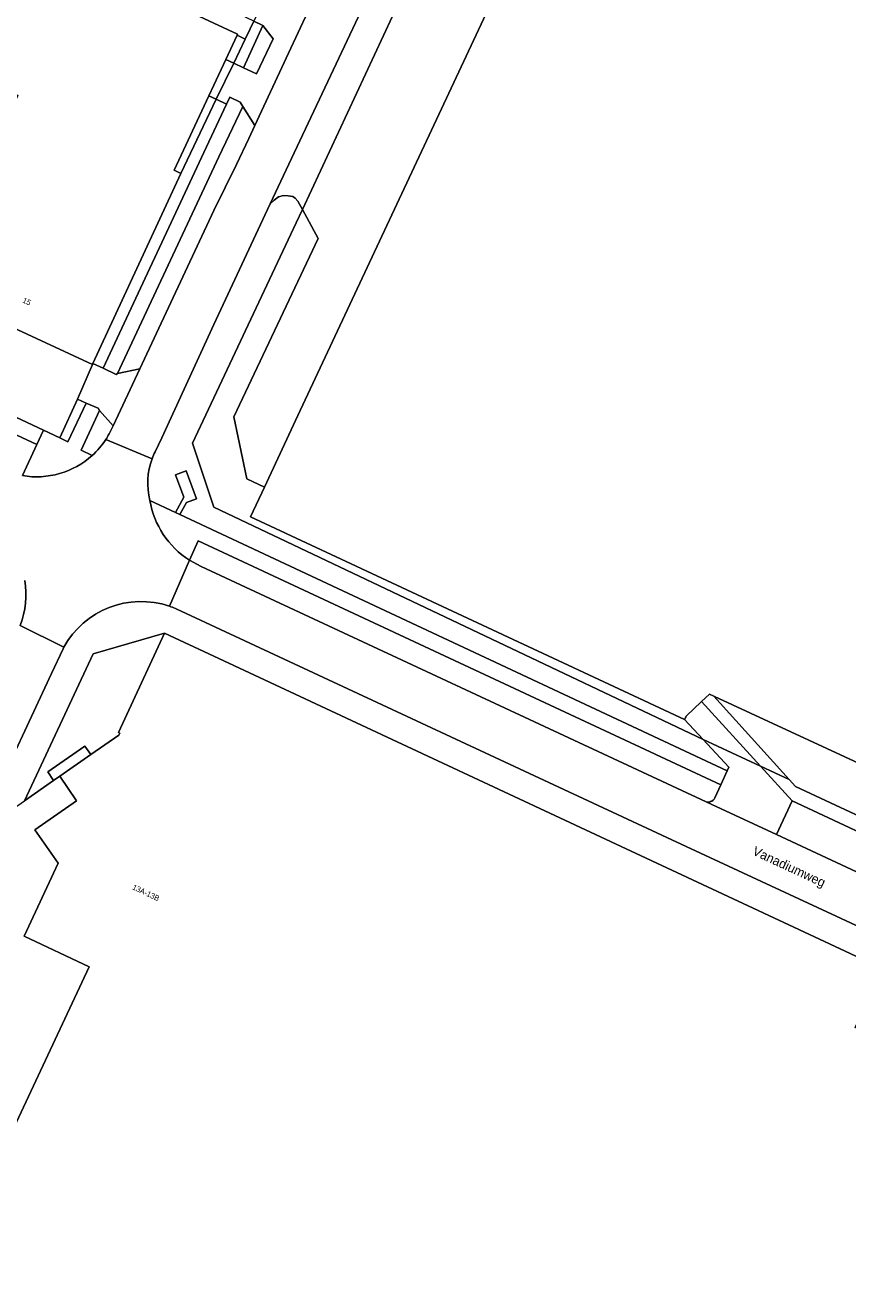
# Model space of a CAD drawing. Header units: metres. Extents: x 151448 to 154749, y 463108 to 465296.
# Tile 347 of 449: x 152975 to 153086, y 464640 to 464811. Entities that reach past the tile are written whole.
import ezdxf
from ezdxf.enums import TextEntityAlignment as Align

# ---------------------------------------------------------------- set-up
doc = ezdxf.new("R2010")
doc.units = ezdxf.units.M
for name, color, linetype, lineweight in [('B-PV-GR-BEPLANTING_CULTUUR_BODEMBEDEKKER-GV', 253, 'Continuous', 9), ('B-PV-OG-BEBOUWING-GV', 1, 'Continuous', 9), ('B-PV-OG-BEBOUWING-T18', 2, 'Continuous', 9), ('B-PV-OG-TERREIN_BEGROEID-GV', 253, 'Continuous', 9), ('B-PV-OG-TERREIN_ERF-GV', 253, 'Continuous', 9), ('B-PV-OG-TOPOGRAFIE-T18', 2, 'Continuous', 9), ('B-PV-VH-GESLOTENVERHARDING_ASFALT-GV', 253, 'Continuous', 9), ('B-PV-VH-OPENVERHARDING_BETONSTRAATSTEEN-GV', 253, 'Continuous', 9), ('B-PV-VH-OPENVERHARDING_TEGEL-GV', 253, 'Continuous', 9)]:
    doc.layers.add(name, color=color, linetype=linetype, lineweight=lineweight)
doc.styles.add('Drong', font='txt', dxfattribs={"height": 1.8})

msp = doc.modelspace()

# ---------------------------------------------------------------- linework, layer by layer
at = {"layer": 'B-PV-GR-BEPLANTING_CULTUUR_BODEMBEDEKKER-GV', "flags": 128}
msp.add_lwpolyline([(152974.142, 464750.395), (152976.095, 464754.598), (152955.197, 464764.308)], dxfattribs=at)
at = {"layer": 'B-PV-OG-BEBOUWING-GV', "flags": 128}
for points in [[(153074.834, 464894.175), (153011.341, 464758.506), (153006.82, 464748.845), (153004.933, 464744.814), (153063.562, 464717.464), (153063.797, 464717.968), (153065.786, 464719.841), (153065.836, 464719.888), (153066.9, 464720.89), (153067.513, 464720.606), (153067.591, 464720.57), (153130.698, 464691.333)], [(153137.813, 464632.035), (153142.863, 464642.89), (153135.692, 464646.265), (153134.421, 464646.863), (153087.857, 464668.481), (153089.609, 464672.241), (153088.578, 464674.936), (153086.595, 464675.869), (153090.316, 464683.778), (153090.157, 464683.852), (153081.77, 464687.773), (153000, 464726.001), (152993.342, 464729.114), (152987.123, 464715.685), (152987.296, 464715.606), (152987.175, 464715.342), (152983.371, 464712.707), (152979.178, 464709.802), (152981.45, 464706.483), (152975.804, 464702.567), (152978.965, 464698.066), (152974.393, 464688.195), (152983.152, 464684.06), (152947.069, 464606.966)]]:
    msp.add_lwpolyline(points, dxfattribs=at)
msp.add_lwpolyline([(153003.121, 464809.862), (153003.186, 464810.002), (153000, 464811.497), (152977.005, 464822.284), (152968.501, 464804.103), (152973.526, 464801.74), (152961.452, 464775.66), (152983.592, 464765.41), (152983.654, 464765.543), (152995.539, 464791.215), (152994.642, 464791.632), (152999.322, 464801.695), (153000, 464803.152), (153001.599, 464806.59)], close=True, dxfattribs=at)
at = {"layer": 'B-PV-OG-TERREIN_BEGROEID-GV', "flags": 128}
for points in [[(152985.049, 464764.899), (152998.653, 464794.026), (153001.697, 464800.558), (153000.308, 464801.223), (152995.539, 464791.215), (152983.654, 464765.543)], [(153003.902, 464800.245), (153000.662, 464793.437), (152986.992, 464764.187), (152990.004, 464764.838), (153000, 464786.225), (153003.049, 464792.403), (153004.706, 464795.927), (153005.537, 464797.696)], [(152981.573, 464760.735), (152979.188, 464755.486), (152980.294, 464754.967), (152982.761, 464760.194)]]:
    msp.add_lwpolyline(points, close=True, dxfattribs=at)
for points in [[(153066.069, 464714.754), (153000, 464746.15), (152997.113, 464754.778), (153011.101, 464784.535), (153011.943, 464786.343), (153011.35, 464787.448), (153010.972, 464787.853), (153010.645, 464788.074), (153010.029, 464788.199), (153009.38, 464788.213), (153008.743, 464788.051), (153008.137, 464787.615), (153007.579, 464787.089), (153007.23, 464786.338), (153000, 464770.801), (152992.973, 464755.488), (152992.053, 464753.618)], [(152986.375, 464757.125), (152984.565, 464759.183), (152982.081, 464753.816), (152983.552, 464753.104)], [(152985.844, 464756.028), (152986.375, 464757.125)], [(152991.344, 464747.05), (152994.828, 464745.418), (152995.956, 464747.491), (152994.83, 464750.494), (152996.25, 464751.026), (152997.665, 464747.249), (152996.284, 464746.783), (152995.419, 464745.142), (153069.309, 464710.537), (153069.522, 464711.021), (153066.069, 464714.754)], [(153067.658, 464706.875), (153068.442, 464708.611), (152997.889, 464741.566), (152996.681, 464738.969), (152998.289, 464738.126), (153066.46, 464706.341)], [(153091.003, 464687.63), (153064.454, 464699.998), (152995.583, 464732.084)], [(152979.727, 464727.205), (152979.622, 464727.009), (152978.067, 464723.67), (152969.592, 464705.581), (152969.785, 464705.616), (152971.9, 464704.719), (152974.423, 464706.481), (152983.711, 464726.309), (152993.342, 464729.114), (153000, 464726.001), (153081.77, 464687.773), (153090.157, 464683.852), (153091.357, 464686.33)]]:
    msp.add_lwpolyline(points, dxfattribs=at)
at = {"layer": 'B-PV-OG-TERREIN_BEGROEID-GV'}
for points in [[(152985.408, 464755.279, 0.0211797), (152985.844, 464756.028)], [(152983.552, 464753.104, 0.0687385), (152985.408, 464755.279)], [(152991.645, 464752.672, 0.151019), (152991.344, 464747.05)], [(152992.053, 464753.618, 0.0277865), (152991.645, 464752.672)], [(152973.857, 464730.163, 0.1270847), (152974.465, 464736.206)], [(152993.982, 464732.758, 0.3632023), (152979.727, 464727.205)], [(152995.583, 464732.084, 0.0363575), (152993.982, 464732.758)], [(153066.46, 464706.341, 0.1892321), (153067.073, 464706.357)], [(153067.073, 464706.357, 0.1985328), (153067.658, 464706.875)]]:
    msp.add_lwpolyline(points, format="xyb", dxfattribs=at)
at = {"layer": 'B-PV-OG-TERREIN_ERF-GV', "flags": 128}
for points in [[(153063.452, 464883.973), (153056.105, 464880.967), (153052.721, 464873.651), (153025.348, 464815.122), (153011.943, 464786.343), (153014.058, 464782.402), (153002.671, 464758.34), (153004.422, 464749.968), (153006.82, 464748.845), (153011.341, 464758.506), (153074.834, 464894.175), (153076.997, 464898.796)], [(153022.316, 464572.056), (153000, 464582.409), (152947.069, 464606.966), (152983.152, 464684.06), (152974.393, 464688.195), (152978.965, 464698.066), (152975.804, 464702.567), (152981.45, 464706.483), (152979.178, 464709.802), (152978.359, 464709.23), (152974.423, 464706.481)]]:
    msp.add_lwpolyline(points, dxfattribs=at)
for points in [[(152975.946, 464825.524), (152949.794, 464770.015), (152949.513, 464769.418), (152955.947, 464766.388), (152976.987, 464756.518), (152979.188, 464755.486), (152981.573, 464760.735), (152983.592, 464765.41), (152961.452, 464775.66), (152973.526, 464801.74), (152968.501, 464804.103), (152977.005, 464822.284), (153000, 464811.497), (153003.186, 464810.002), (153003.121, 464809.862), (153004.227, 464809.357), (153004.879, 464810.732), (153005.375, 464811.779), (153002.845, 464812.973), (153002.78, 464812.829), (153002.561, 464812.933)], [(153002.674, 464806.082), (153004.227, 464809.357), (153003.121, 464809.862), (153001.599, 464806.59)], [(153000.308, 464801.223), (153002.674, 464806.082), (153001.599, 464806.59), (153000, 464803.152), (152999.322, 464801.695)], [(153000.308, 464801.223), (152999.322, 464801.695), (152994.642, 464791.632), (152995.539, 464791.215)], [(153011.101, 464784.535), (152997.113, 464754.778), (153000, 464746.15), (153066.069, 464714.754), (153063.562, 464717.464), (153004.933, 464744.814), (153006.82, 464748.845), (153004.422, 464749.968), (153002.671, 464758.34), (153014.058, 464782.402), (153011.943, 464786.343)], [(152983.371, 464712.707), (152987.175, 464715.342), (152987.296, 464715.606), (152987.123, 464715.685), (152993.342, 464729.114), (152983.711, 464726.309), (152974.423, 464706.481), (152978.359, 464709.23), (152977.558, 464710.378), (152982.57, 464713.855)], [(153066.069, 464714.754), (153073.789, 464711.158), (153065.836, 464719.888), (153065.786, 464719.841), (153063.797, 464717.968), (153063.562, 464717.464)], [(153067.513, 464720.606), (153066.9, 464720.89), (153065.836, 464719.888), (153073.789, 464711.158), (153077.694, 464709.34)], [(153067.513, 464720.606), (153077.694, 464709.34), (153078.543, 464708.4), (153116.747, 464690.565), (153118.043, 464690.543), (153118.051, 464690.543), (153125.826, 464690.413), (153130.175, 464690.375), (153130.698, 464691.333), (153067.591, 464720.57)], [(152979.178, 464709.802), (152983.371, 464712.707), (152982.57, 464713.855), (152977.558, 464710.378), (152978.359, 464709.23)]]:
    msp.add_lwpolyline(points, close=True, dxfattribs=at)
at = {"layer": 'B-PV-VH-GESLOTENVERHARDING_ASFALT-GV', "flags": 128}
for points in [[(152992.053, 464753.618), (152992.973, 464755.488), (153000, 464770.801), (153007.23, 464786.338), (153007.579, 464787.089), (153010.46, 464793.209), (153023.242, 464820.367), (153028.92, 464832.594), (153041.446, 464859.203), (153048.814, 464875.14), (153042.978, 464877.935), (153039.88, 464871.264), (153035.824, 464862.588), (153029.422, 464848.881), (153022.222, 464833.504)], [(153022.222, 464833.504), (153019.78, 464828.271), (153017.896, 464824.247), (153010.085, 464807.431), (153005.537, 464797.696), (153004.706, 464795.927), (153003.049, 464792.403), (153000, 464786.225), (152990.004, 464764.838), (152986.375, 464757.125), (152985.844, 464756.028)], [(152991.645, 464752.672), (152985.408, 464755.279)], [(152985.408, 464755.279), (152991.645, 464752.672)], [(152993.982, 464732.758), (152996.681, 464738.969)], [(153138.429, 464665.497), (153141.269, 464671.493), (153132.12, 464675.755), (153111.184, 464685.507), (153075.956, 464701.918), (153067.24, 464705.978), (153066.46, 464706.341), (152998.289, 464738.126), (152996.681, 464738.969), (152993.982, 464732.758)], [(152995.583, 464732.084), (153064.454, 464699.998), (153091.003, 464687.63), (153115.779, 464676.097), (153118.504, 464674.829), (153129.785, 464669.578), (153131.509, 464668.775), (153138.429, 464665.497)], [(152940.305, 464642.929), (152945.706, 464654.516), (152963.23, 464691.98), (152969.592, 464705.581), (152978.067, 464723.67), (152979.622, 464727.009), (152979.727, 464727.205), (152973.857, 464730.163), (152973.833, 464730.122)], [(152973.857, 464730.163), (152979.727, 464727.205)]]:
    msp.add_lwpolyline(points, dxfattribs=at)
at = {"layer": 'B-PV-VH-GESLOTENVERHARDING_ASFALT-GV'}
for points in [[(152985.844, 464756.028, -0.0211797), (152985.408, 464755.279)], [(152985.408, 464755.279, -0.0687385), (152983.552, 464753.104)], [(152983.552, 464753.104, -0.230095), (152974.142, 464750.395)], [(152991.344, 464747.05, -0.151019), (152991.645, 464752.672)], [(152991.645, 464752.672, -0.0277865), (152992.053, 464753.618)], [(152996.681, 464738.969, -0.2092676), (152991.344, 464747.05)], [(152974.465, 464736.206, -0.1270847), (152973.857, 464730.163)], [(152979.727, 464727.205, -0.3632023), (152993.982, 464732.758)], [(152993.982, 464732.758, -0.0363575), (152995.583, 464732.084)]]:
    msp.add_lwpolyline(points, format="xyb", dxfattribs=at)
at = {"layer": 'B-PV-VH-OPENVERHARDING_BETONSTRAATSTEEN-GV', "flags": 128}
for points in [[(153010.46, 464793.209), (153007.579, 464787.089), (153008.137, 464787.615), (153008.743, 464788.051), (153009.38, 464788.213), (153010.029, 464788.199), (153010.645, 464788.074), (153010.972, 464787.853), (153011.35, 464787.448), (153011.943, 464786.343), (153025.348, 464815.122), (153052.721, 464873.651), (153056.105, 464880.967), (153052.488, 464879.488)], [(153049.925, 464876.993), (153048.814, 464875.14), (153041.446, 464859.203), (153028.92, 464832.594), (153023.242, 464820.367), (153010.46, 464793.209)], [(153066.46, 464706.341), (153067.24, 464705.978), (153075.956, 464701.918), (153078.071, 464706.458), (153073.789, 464711.158), (153066.069, 464714.754), (153069.522, 464711.021), (153069.309, 464710.537), (153068.442, 464708.611), (153067.658, 464706.875)]]:
    msp.add_lwpolyline(points, dxfattribs=at)
for points in [[(153005.375, 464811.779), (153006.62, 464811.191), (153007.987, 464809.407), (153005.761, 464804.666), (153003.977, 464805.467), (153002.674, 464806.082), (153000.308, 464801.223), (153001.697, 464800.558), (153002.151, 464801.503), (153003.544, 464800.832), (153003.902, 464800.245), (153005.537, 464797.696), (153010.085, 464807.431), (153017.896, 464824.247), (153011.675, 464822.076), (153010.446, 464822.649)], [(153004.227, 464809.357), (153002.674, 464806.082), (153003.977, 464805.467), (153006.62, 464811.191), (153005.375, 464811.779), (153004.879, 464810.732)], [(152984.565, 464759.183), (152986.375, 464757.125), (152990.004, 464764.838), (152986.992, 464764.187), (152986.81, 464764.041), (152985.049, 464764.899), (152983.654, 464765.543), (152983.592, 464765.41), (152981.573, 464760.735), (152982.761, 464760.194), (152984.364, 464759.485)], [(153111.184, 464685.507), (153113.281, 464690.009), (153078.071, 464706.458), (153075.956, 464701.918)]]:
    msp.add_lwpolyline(points, close=True, dxfattribs=at)
at = {"layer": 'B-PV-VH-OPENVERHARDING_BETONSTRAATSTEEN-GV'}
for points in [[(153067.073, 464706.357, -0.1892321), (153066.46, 464706.341)], [(153067.658, 464706.875, -0.1985328), (153067.073, 464706.357)]]:
    msp.add_lwpolyline(points, format="xyb", dxfattribs=at)
at = {"layer": 'B-PV-VH-OPENVERHARDING_TEGEL-GV', "flags": 128}
for points in [[(153006.62, 464811.191), (153003.977, 464805.467), (153005.761, 464804.666), (153007.987, 464809.407)], [(153001.697, 464800.558), (152998.653, 464794.026), (152985.049, 464764.899), (152986.81, 464764.041), (152986.992, 464764.187), (153000.662, 464793.437), (153003.902, 464800.245), (153003.544, 464800.832), (153002.151, 464801.503)], [(152955.947, 464766.388), (152955.199, 464764.883), (152955.197, 464764.308), (152976.095, 464754.598), (152976.987, 464756.518)], [(152995.419, 464745.142), (152996.284, 464746.783), (152997.665, 464747.249), (152996.25, 464751.026), (152994.83, 464750.494), (152995.956, 464747.491), (152994.828, 464745.418)], [(153077.694, 464709.34), (153073.789, 464711.158), (153078.071, 464706.458), (153113.281, 464690.009), (153116.709, 464690.107), (153116.747, 464690.565), (153078.543, 464708.4)]]:
    msp.add_lwpolyline(points, close=True, dxfattribs=at)
for points in [[(152984.565, 464759.183), (152984.364, 464759.485), (152982.761, 464760.194), (152980.294, 464754.967), (152979.188, 464755.486), (152976.987, 464756.518), (152976.095, 464754.598), (152974.142, 464750.395)], [(152983.552, 464753.104), (152982.081, 464753.816), (152984.565, 464759.183)], [(153068.442, 464708.611), (153069.309, 464710.537), (152995.419, 464745.142), (152994.828, 464745.418), (152991.344, 464747.05)], [(152996.681, 464738.969), (152997.889, 464741.566), (153068.442, 464708.611)]]:
    msp.add_lwpolyline(points, dxfattribs=at)
at = {"layer": 'B-PV-VH-OPENVERHARDING_TEGEL-GV'}
for points in [[(152974.142, 464750.395, 0.230095), (152983.552, 464753.104)], [(152991.344, 464747.05, 0.2092676), (152996.681, 464738.969)]]:
    msp.add_lwpolyline(points, format="xyb", dxfattribs=at)

# ---------------------------------------------------------------- texts
at = {"layer": 'B-PV-OG-BEBOUWING-T18', "style": 'Drong'}
for s, rotation, p in [('15', 335.2, (152974.74, 464773.916)), ('13A-13B', 334.7, (152990.826, 464694.06))]:
    msp.add_text(s, height=0.75, rotation=rotation, dxfattribs=at).set_placement(p, align=Align.MIDDLE)
at = {"layer": 'B-PV-OG-TOPOGRAFIE-T18', "style": 'Drong'}
msp.add_text('Vanadiumweg', height=1.25, rotation=335, dxfattribs=at).set_placement((153077.621, 464697.435), align=Align.MIDDLE)

doc.saveas('drawing.dxf')
